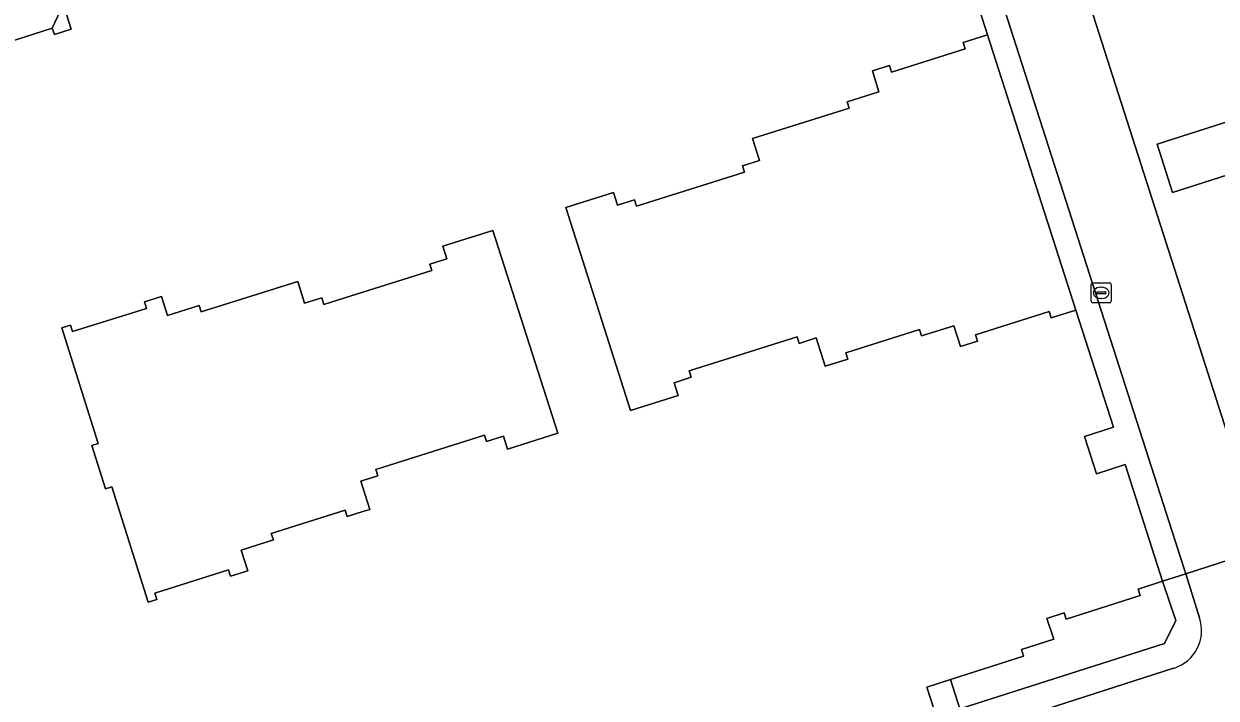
# Model space of a CAD drawing. Extents: x 159716 to 160783, y 383290 to 384031.
# Drawn here: x 159983 to 160042.8, y 383620.7 to 383654.5 of the extents above; entities that cross this region are included whole.
import ezdxf

# ---------------------------------------------------------------- set-up
doc = ezdxf.new("R2010")
doc.units = 0
for name, color, linetype in [('IMGEO_Erf', 7, 'Continuous'), ('IMGEO_Groenvoorziening', 7, 'Continuous'), ('IMGEO_Kolk', 7, 'Continuous'), ('IMGEO_Pand', 7, 'Continuous'), ('IMGEO_Rijbaan_lokaal_open', 7, 'Continuous'), ('IMGEO_Voetpad_open', 7, 'Continuous')]:
    doc.layers.add(name, color=color, linetype=linetype)

msp = doc.modelspace()

# ---------------------------------------------------------------- linework, layer by layer
at = {"layer": 'IMGEO_Erf'}
for points in [[(160054.32, 383666.043), (160038.652, 383661.03), (160038.09, 383660.85), (160033.078, 383676.514), (160033.055, 383676.506), (160031.909, 383679.789), (160031.62, 383679.688), (160030.115, 383684.004), (160027.592, 383683.141), (160027.842, 383682.419), (160032.165, 383668.926), (160044.76, 383629.609)], [(160044.967, 383647.45), (160040.623, 383646.059), (160039.846, 383648.488), (160058.051, 383654.315)]]:
    msp.add_lwpolyline(points, dxfattribs=at)
for points in [[(160031.342, 383653.983), (160030.118, 383653.598), (160030.22, 383653.275), (160026.517, 383652.111), (160026.416, 383652.434), (160025.562, 383652.165), (160025.891, 383651.121), (160024.288, 383650.617), (160024.389, 383650.294), (160019.548, 383648.771), (160019.892, 383647.679), (160019.037, 383647.411), (160019.14, 383647.089), (160013.718, 383645.383), (160013.618, 383645.706), (160012.764, 383645.437), (160012.566, 383646.064), (160010.179, 383645.313), (160013.429, 383635.133), (160015.811, 383635.883), (160015.611, 383636.52), (160016.466, 383636.79), (160016.366, 383637.114), (160021.778, 383638.818), (160021.879, 383638.495), (160022.735, 383638.765), (160023.184, 383637.342), (160024.324, 383637.701), (160024.222, 383638.023), (160027.926, 383639.189), (160028.027, 383638.867), (160029.643, 383639.376), (160029.972, 383638.332), (160030.827, 383638.602), (160030.727, 383638.925), (160034.43, 383640.091), (160034.532, 383639.769), (160035.767, 383640.158)], [(160006.521, 383644.163), (160004.005, 383643.371), (160004.203, 383642.745), (160003.348, 383642.477), (160003.451, 383642.155), (160000, 383641.069), (159998.03, 383640.449), (159997.929, 383640.772), (159997.075, 383640.504), (159996.731, 383641.596), (159991.89, 383640.072), (159991.788, 383640.395), (159990.185, 383639.891), (159989.886, 383640.84), (159989.032, 383640.571), (159989.135, 383640.25), (159985.432, 383639.084), (159985.33, 383639.408), (159984.894, 383639.271), (159986.721, 383633.47), (159986.398, 383633.369), (159987.083, 383631.194), (159987.406, 383631.297), (159989.23, 383625.506), (159989.657, 383625.641), (159989.557, 383625.964), (159993.26, 383627.13), (159993.362, 383626.808), (159994.217, 383627.077), (159993.889, 383628.123), (159995.504, 383628.631), (159995.402, 383628.954), (159999.106, 383630.12), (159999.208, 383629.798), (160000, 383630.048), (160000.347, 383630.157), (160000, 383631.262), (159999.9, 383631.581), (160000, 383631.613), (160000.745, 383631.848), (160000.644, 383632.171), (160006.094, 383633.887), (160006.196, 383633.565), (160007.051, 383633.834), (160007.255, 383633.19), (160009.772, 383633.981)]]:
    msp.add_lwpolyline(points, close=True, dxfattribs=at)
at = {"layer": 'IMGEO_Groenvoorziening'}
msp.add_lwpolyline([(160029.486, 383621.628), (160029.955, 383620.149), (160040.212, 383623.433), (160040.786, 383624.585), (160040.116, 383626.558), (160038.889, 383626.163), (160038.992, 383625.84), (160035.282, 383624.647), (160035.177, 383624.97), (160034.32, 383624.694), (160034.655, 383623.648), (160033.038, 383623.127), (160033.142, 383622.803)], close=True, dxfattribs=at)
at = {"layer": 'IMGEO_Kolk'}
for p, q in [((160036.615, 383641.531), (160037.467, 383641.531)), ((160036.54, 383640.605), (160036.54, 383641.457)), ((160036.799, 383641.025), (160036.799, 383641.037)), ((160037.237, 383640.988), (160036.839, 383640.988)), ((160036.842, 383641.074), (160037.24, 383641.074)), ((160037.028, 383641.311), (160037.053, 383641.311)), ((160037.283, 383641.037), (160037.283, 383641.025)), ((160037.541, 383641.457), (160037.541, 383640.605)), ((160037.467, 383640.531), (160036.615, 383640.531)), ((160037.051, 383640.751), (160037.026, 383640.751))]:
    msp.add_line(p, q, dxfattribs=at)
for points in [[(160036.615, 383641.531), (160037.467, 383641.531)], [(160036.54, 383640.605), (160036.54, 383641.457)], [(160037.541, 383641.457), (160037.541, 383640.605)], [(160037.467, 383640.531), (160036.615, 383640.531)]]:
    msp.add_lwpolyline(points, dxfattribs=at)
for centre, radius, start, end in [((160036.617, 383641.455), 0.0765, 91.55205, 178.44795), ((160036.617, 383641.455), 0.0765, 91.55205, 178.44795), ((160037.465, 383641.455), 0.0765, 1.55205, 88.44795), ((160037.465, 383641.455), 0.0765, 1.55205, 88.44795), ((160036.839, 383641.034), 0.0403, 85.87752, 175.75265), ((160036.836, 383641.024), 0.0366, 178.93798, 274.71019), ((160037.24, 383641.031), 0.043, 264.86636, 352.45326), ((160037.244, 383641.036), 0.0386, 1.73085, 96.63898), ((160036.617, 383640.607), 0.0765, 181.55205, 268.44795), ((160036.617, 383640.607), 0.0765, 181.55205, 268.44795), ((160037.465, 383640.607), 0.0765, 271.55205, 358.44795), ((160037.465, 383640.607), 0.0765, 271.55205, 358.44795)]:
    msp.add_arc(centre, radius, start, end, dxfattribs=at)
for centre, major_axis, ratio, start_param, end_param in [((160037.027, 383641.031), (-0.387, 0.002), 0.722429, 4.712389, 7.853982), ((160037.052, 383641.031), (-0.39, 0.002), 0.717154, 1.570796, 4.712389)]:
    msp.add_ellipse(centre, major_axis=major_axis, ratio=ratio, start_param=start_param, end_param=end_param, dxfattribs=at)
at = {"layer": 'IMGEO_Pand'}
for points in [[(160028.64, 383620.149), (160028.29, 383621.244), (160029.486, 383621.628), (160033.142, 383622.803), (160033.038, 383623.127), (160034.655, 383623.648), (160034.32, 383624.694), (160035.177, 383624.97), (160035.282, 383624.647), (160038.992, 383625.84), (160038.889, 383626.163), (160040.116, 383626.558), (160038.25, 383632.414), (160036.805, 383631.949), (160036.204, 383633.82), (160037.651, 383634.285), (160035.767, 383640.158), (160034.532, 383639.769), (160034.43, 383640.091), (160030.727, 383638.925), (160030.827, 383638.602), (160029.972, 383638.332), (160029.643, 383639.376), (160028.027, 383638.867), (160027.926, 383639.189), (160024.222, 383638.023), (160024.324, 383637.701), (160023.184, 383637.342), (160022.735, 383638.765), (160021.879, 383638.495), (160021.778, 383638.818), (160016.366, 383637.114), (160016.466, 383636.79), (160015.611, 383636.52), (160015.811, 383635.883), (160013.429, 383635.133), (160010.179, 383645.313), (160012.566, 383646.064), (160012.764, 383645.437), (160013.618, 383645.706), (160013.718, 383645.383), (160019.14, 383647.089), (160019.037, 383647.411), (160019.892, 383647.679), (160019.548, 383648.771), (160024.389, 383650.294), (160024.288, 383650.617), (160025.891, 383651.121), (160025.562, 383652.165), (160026.416, 383652.434), (160026.517, 383652.111), (160030.22, 383653.275), (160030.118, 383653.598), (160031.342, 383653.983), (160029.47, 383659.844)], [(159985.025, 383655.319), (159985.364, 383654.261), (159984.517, 383653.991), (159984.414, 383654.315), (159980.699, 383653.124)]]:
    msp.add_lwpolyline(points, dxfattribs=at)
msp.add_lwpolyline([(159987.406, 383631.297), (159987.083, 383631.194), (159986.398, 383633.369), (159986.721, 383633.47), (159984.894, 383639.271), (159985.33, 383639.408), (159985.432, 383639.084), (159989.135, 383640.25), (159989.032, 383640.571), (159989.886, 383640.84), (159990.185, 383639.891), (159991.788, 383640.395), (159991.89, 383640.072), (159996.731, 383641.596), (159997.075, 383640.504), (159997.929, 383640.772), (159998.03, 383640.449), (160000, 383641.069), (160003.451, 383642.155), (160003.348, 383642.477), (160004.203, 383642.745), (160004.005, 383643.371), (160006.521, 383644.163), (160009.772, 383633.981), (160007.255, 383633.19), (160007.051, 383633.834), (160006.196, 383633.565), (160006.094, 383633.887), (160000.644, 383632.171), (160000.745, 383631.848), (160000, 383631.613), (159999.9, 383631.581), (160000, 383631.262), (160000.347, 383630.157), (160000, 383630.048), (159999.208, 383629.798), (159999.106, 383630.12), (159995.402, 383628.954), (159995.504, 383628.631), (159993.889, 383628.123), (159994.217, 383627.077), (159993.362, 383626.808), (159993.26, 383627.13), (159989.557, 383625.964), (159989.657, 383625.641), (159989.23, 383625.506)], close=True, dxfattribs=at)
at = {"layer": 'IMGEO_Rijbaan_lokaal_open'}
msp.add_lwpolyline([(160041.284, 383626.933), (160045.21, 383628.194), (160044.76, 383629.609), (160032.165, 383668.926), (160028.196, 383667.71), (160041.192, 383627.233)], close=True, dxfattribs=at)
for points in [[(160012.3, 383608.723), (160012.169, 383609.219), (160047.617, 383620.617), (160047.535, 383620.876), (160045.21, 383628.194), (160041.284, 383626.933), (160041.964, 383624.725)], [(160040.669, 383622.185), (160028.303, 383618.217), (160021.313, 383614.883), (160015.315, 383612.96), (160008.806, 383611.689), (160005.91, 383611.254), (160000.301, 383609.475), (160004.269, 383596.969), (160005.77, 383597.45)]]:
    msp.add_lwpolyline(points, dxfattribs=at)
msp.add_arc((160040.104, 383624.073), 1.971, 286.65137, 19.31979, dxfattribs=at)
at = {"layer": 'IMGEO_Voetpad_open'}
for points in [[(160026.216, 383669.998), (160026.989, 383667.585), (160028.867, 383661.724), (160027.422, 383661.259), (160028.026, 383659.38), (160029.47, 383659.844), (160031.342, 383653.983), (160035.767, 383640.158), (160037.651, 383634.285), (160036.204, 383633.82), (160036.805, 383631.949), (160038.25, 383632.414), (160040.116, 383626.558), (160041.284, 383626.933), (160041.192, 383627.233), (160028.196, 383667.71), (160027.345, 383670.36)], [(159991.054, 383658.824), (159985.648, 383656.964), (159984.414, 383654.315), (159984.517, 383653.991), (159985.364, 383654.261), (159985.025, 383655.319), (159986.644, 383655.837), (159986.54, 383656.16), (159990.266, 383657.353), (159990.368, 383657.029), (159991.512, 383657.395)]]:
    msp.add_lwpolyline(points, close=True, dxfattribs=at)
for points in [[(159980.699, 383653.124), (159984.414, 383654.315), (159985.648, 383656.964)], [(160058.051, 383654.315), (160039.846, 383648.488), (160040.623, 383646.059), (160044.967, 383647.45)], [(160041.964, 383624.725), (160041.284, 383626.933), (160040.116, 383626.558), (160040.786, 383624.585), (160040.212, 383623.433), (160029.955, 383620.149), (160029.486, 383621.628), (160028.29, 383621.244), (160028.64, 383620.149)], [(160005.77, 383597.45), (160004.269, 383596.969), (160000, 383595.601), (159997.492, 383594.798), (159995.763, 383600.158), (159994.915, 383602.785), (159993.457, 383607.304), (160000, 383609.38), (160000.301, 383609.475), (160005.91, 383611.254), (160008.806, 383611.689), (160015.315, 383612.96), (160021.313, 383614.883), (160028.303, 383618.217), (160040.669, 383622.185)]]:
    msp.add_lwpolyline(points, dxfattribs=at)
msp.add_arc((160040.104, 383624.073), 1.971, 286.65137, 19.31979, dxfattribs=at)

doc.saveas('drawing.dxf')
